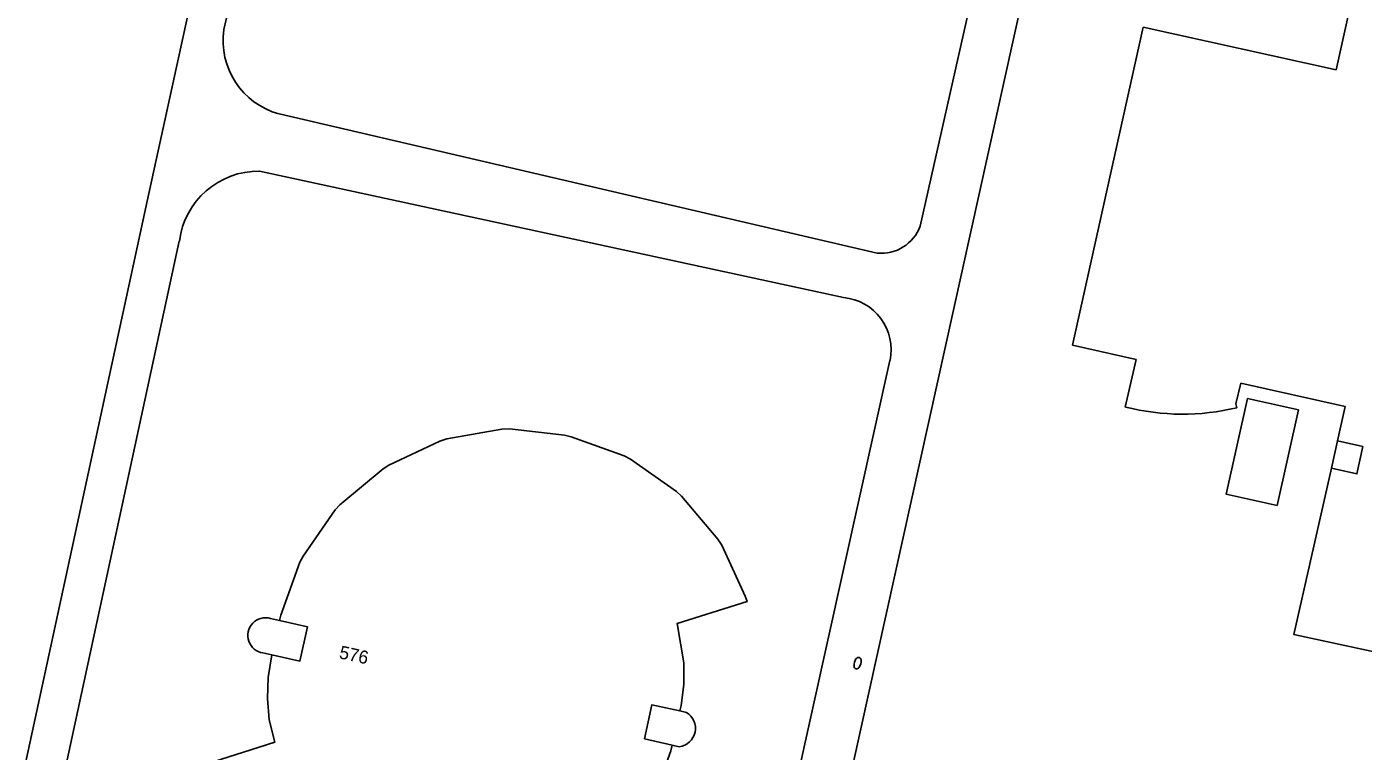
# Model space of a CAD drawing. Extents: x 124000 to 129000, y 395500 to 397503.
# Drawn here: x 128495.2 to 128597.6, y 396914 to 396969.4 of the extents above; entities that cross this region are included whole.
import ezdxf

# ---------------------------------------------------------------- set-up
doc = ezdxf.new("R2010")
doc.units = 0
for name, color, linetype in [('gg-anno-huisnummerreeks BGT', 7, 'Continuous'), ('gg-bbg-gedigitaliseerde bijgebouw', 7, 'Continuous'), ('gg-bbg-hoofdgebouw', 7, 'Continuous'), ('gg-bbg-luifel en loopbrug', 7, 'Continuous'), ('gg-bbg-onder overbouw', 7, 'Continuous'), ('gg-bbg-pand overbouw', 7, 'Continuous'), ('gg-knt-verharding', 7, 'Continuous'), ('gt-symb-brandkraan', 7, 'Continuous')]:
    doc.layers.add(name, color=color, linetype=linetype)

# ---------------------------------------------------------------- blocks, each defined once
blk = doc.blocks.new('gt0-BR')
at = {"layer": 'gt-symb-brandkraan'}
for centre, radius, start, end in [((-0.24, 0), 0.206, 107.5669, 252.4331), ((0.6, -2.66), 3, 106.892, 107.5669), ((0, -0.69), 0.938, 73.108, 106.892), ((-0.6, -2.66), 3, 72.4331, 73.108), ((0.24, 0), 0.206, 287.567, 72.4331), ((0.6, 2.66), 3, 252.4331, 253.108), ((0, 0.69), 0.938, 253.108, 286.8921), ((-0.6, 2.66), 3, 286.8921, 287.567)]:
    blk.add_arc(centre, radius, start, end, dxfattribs=at)

msp = doc.modelspace()

# ---------------------------------------------------------------- linework, layer by layer
at = {"layer": 'gg-bbg-gedigitaliseerde bijgebouw'}
msp.add_lwpolyline([(128588.73, 396940.96), (128587.08, 396933.64), (128590.98, 396932.77), (128592.63, 396940.08), (128588.73, 396940.96)], dxfattribs=at)
at = {"layer": 'gg-bbg-hoofdgebouw'}
for p, q in [((128580.74, 396969.39), (128595.5, 396966.12)), ((128580.2, 396943.94), (128579.36, 396940.3)), ((128588.21, 396942.14), (128587.82, 396940.55)), ((128587.82, 396940.55), (128587.9, 396940.25)), ((128532.2, 396938.63), (128536.41, 396938.15)), ((128542.54, 396914.9), (128544.67, 396914.41))]:
    msp.add_line(p, q, dxfattribs=at)
for points in [[(128595.5, 396966.12), (128597.04, 396973.03), (128653.86, 396960.42), (128645.24, 396921.44)], [(128580.74, 396969.39), (128575.32, 396945.04), (128580.2, 396943.94)], [(128588.21, 396942.14), (128596.2, 396940.34), (128595.61, 396937.72)], [(128532.2, 396938.63), (128531.63, 396938.6), (128527.4, 396937.86), (128526.88, 396937.7), (128522.98, 396935.86), (128522.53, 396935.57), (128519.22, 396932.82), (128518.86, 396932.43), (128516.42, 396928.89), (128516.15, 396928.42), (128514.69, 396924.37), (128514.59, 396923.96)], [(128536.41, 396938.15), (128536.94, 396938.03), (128540.99, 396936.57), (128541.47, 396936.32), (128544.99, 396933.84), (128545.39, 396933.47), (128548.15, 396930.18), (128548.46, 396929.73), (128550.26, 396925.82), (128550.4, 396925.41), (128545.04, 396923.73), (128545.56, 396920.72), (128545.55, 396919.07), (128545.35, 396917.46), (128545.24, 396917.04)], [(128595.14, 396935.63), (128592.27, 396922.88), (128598.77, 396921.49)], [(128514.59, 396923.96), (128516.74, 396923.48), (128516.16, 396920.86), (128514.02, 396921.33)], [(128514.02, 396921.33), (128513.73, 396919.61), (128513.67, 396917.98), (128513.82, 396916.36), (128514.24, 396914.65), (128508.89, 396912.95), (128509.02, 396912.54), (128510.74, 396908.56), (128511.05, 396908.07), (128513.81, 396904.76), (128514.21, 396904.4), (128517.74, 396901.93), (128518.22, 396901.68), (128522.26, 396900.23), (128522.8, 396900.08), (128527.08, 396899.7), (128527.62, 396899.74), (128531.86, 396900.47), (128532.42, 396900.64), (128536.33, 396902.44), (128540.04, 396905.51), (128540.39, 396905.9)], [(128542.54, 396914.9), (128543.1, 396917.5), (128545.24, 396917.04)], [(128544.67, 396914.41), (128544.57, 396913.99), (128543.12, 396909.96), (128542.83, 396909.47)]]:
    msp.add_lwpolyline(points, dxfattribs=at)
msp.add_arc((128583.74, 396957.49), 17.73, 255.7149, 283.5738, dxfattribs=at)
at = {"layer": 'gg-bbg-luifel en loopbrug'}
for p, q in [((128514.59, 396923.96), (128513.9, 396924.11)), ((128513.33, 396921.48), (128514.02, 396921.33)), ((128545.77, 396916.92), (128545.24, 396917.04)), ((128545.2, 396914.29), (128544.67, 396914.41))]:
    msp.add_line(p, q, dxfattribs=at)
for centre, radius, start, end in [((128513.53, 396922.82), 1.35, 73.9442, 261.5715), ((128545.03, 396915.71), 1.42, 276.9696, 58.7904)]:
    msp.add_arc(centre, radius, start, end, dxfattribs=at)
at = {"layer": 'gg-bbg-onder overbouw'}
msp.add_lwpolyline([(128595.61, 396937.72), (128597.56, 396937.28), (128597.09, 396935.19), (128595.14, 396935.63)], dxfattribs=at)
at = {"layer": 'gg-bbg-pand overbouw'}
msp.add_line((128595.61, 396937.72), (128595.14, 396935.63), dxfattribs=at)
at = {"layer": 'gg-knt-verharding'}
for p, q in [((128510.35, 396969.2), (128516.75, 396997.84)), ((128571.49, 396988.85), (128563.65, 396954.15)), ((128560.37, 396952.09), (128514.57, 396962.75)), ((128513.08, 396958.36), (128557.79, 396948.68)), ((128487.16, 396861.63), (128506.93, 396953.01)), ((128561.34, 396943.88), (128545.72, 396873.58))]:
    msp.add_line(p, q, dxfattribs=at)
for points in [[(128516.68, 397011.88), (128504.46, 396956.06), (128484.19, 396862.6)], [(128534.51, 396837.68), (128538.36, 396831.47), (128542.72, 396830.58), (128540.95, 396833.54), (128575.31, 396988.94)]]:
    msp.add_lwpolyline(points, dxfattribs=at)
for centre, radius, start, end in [((128516.1, 396968.36), 5.82, 171.7011, 254.6727), ((128512.99, 396952.26), 6.1, 89.1323, 172.9421), ((128560.69, 396955.23), 3.15, 264.1641, 339.9502), ((128557.43, 396944.7), 4, 348.1293, 84.905)]:
    msp.add_arc(centre, radius, start, end, dxfattribs=at)

# ---------------------------------------------------------------- block references
at = {"layer": 'gt-symb-brandkraan', "rotation": -105.01094695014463}
msp.add_blockref('gt0-BR', (128558.86, 396920.7), dxfattribs=at)

# ---------------------------------------------------------------- texts
at = {"layer": 'gg-anno-huisnummerreeks BGT'}
msp.add_text('576', height=1, rotation=347.6, dxfattribs=at).set_placement((128519.11, 396921.08))

doc.saveas('drawing.dxf')
